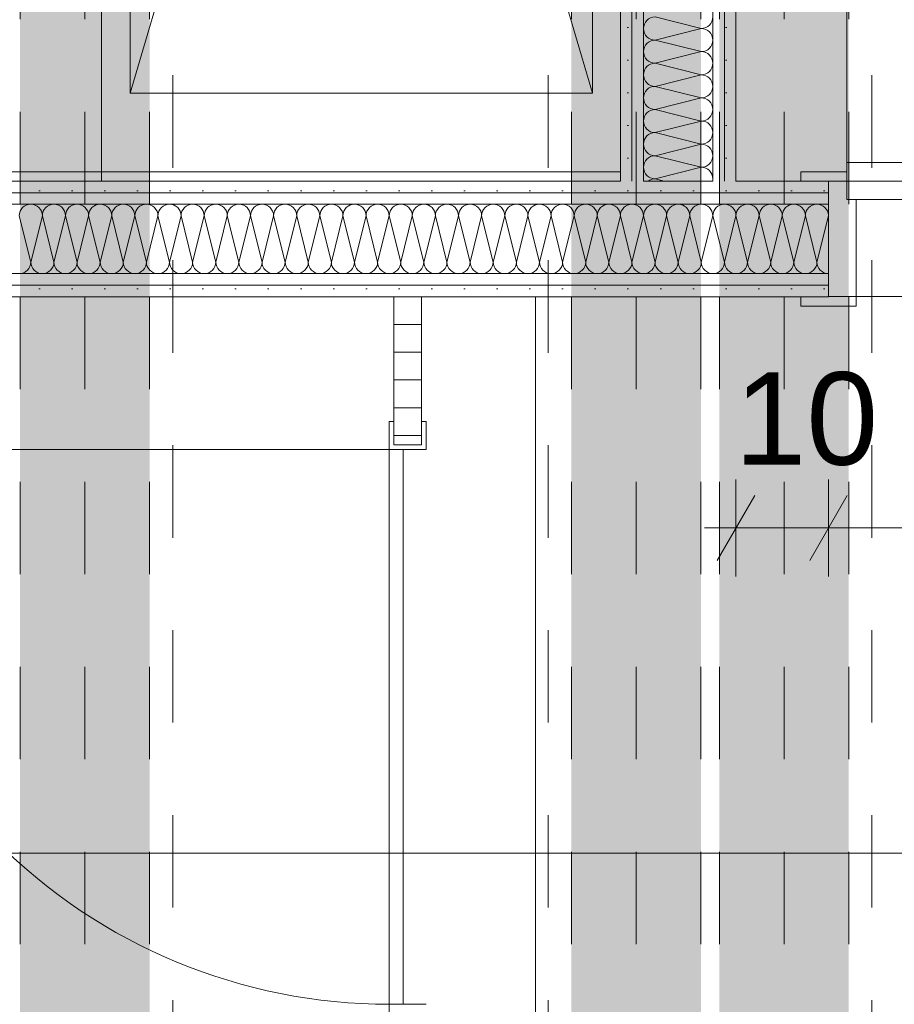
# Model space of a CAD drawing. Header units: metres. Extents: x -4 to 99, y -11 to 17.
# Tile 430 of 656: x 41.45 to 42.396, y 3.045 to 4.11. Entities that reach past the tile are written whole.
import ezdxf

# ---------------------------------------------------------------- set-up
doc = ezdxf.new("R2010")
doc.units = ezdxf.units.M
doc.header["$MEASUREMENT"] = 0
for name, pattern in [('Achse', [0.2, 0.1, -0.05, 0, -0.05]), ('Strichlinie eng', [0.115, 0.075, -0.04]), ('Untersicht', [0.1, 0.075, -0.025]), ('Wipeout_Contour', [1, 0, -1])]:
    doc.linetypes.add(name, pattern=pattern)
for name, color, linetype in [('152 - Bemaßung_ Beschriftung.Ausbau', 7, 'Continuous'), ('612 - Struktur.Stahlbau', 7, 'Continuous'), ('701 - Einrichtung.Möbel', 7, 'Continuous'), ('Neubau_606 - Struktur.Wand Innen Ausbau', 7, 'Continuous'), ('Neubau_612 - Struktur.Stahlbau', 7, 'Continuous'), ('Neubau_650 - Abdeckung.Fußboden Aufbau', 7, 'Continuous'), ('Neubau_653 - Abdeckung.TB Verkofferung', 7, 'Continuous'), ('Neubau_702 - Einrichtung.Möbel Sanitär', 7, 'Continuous')]:
    doc.layers.add(name, color=color, linetype=linetype)
doc.styles.add('ERSTELLTER_STIL_2', font='txt')
doc.dimstyles.new('ERSTELLTER_STIL__1', dxfattribs={"dimtxt": 0.1, "dimasz": 0.0532, "dimexe": 0.18, "dimexo": 0.0625, "dimgap": 0, "dimtad": 1, "dimzin": 0, "dimdsep": 46, "dimtxsty": 'ERSTELLTER_STIL_2', "dimblk": 'ARROWHEAD_2', "dimblk1": 'ARROWHEAD_2', "dimblk2": 'ARROWHEAD_2', "dimcen": 0.09, "dimse1": 1, "dimse2": 1, "dimclrd": 7, "dimclre": 7, "dimclrt": 7, "dimazin": 0, "dimtfac": 1, "dimtdec": 4, "dimtmove": 0, "dimatfit": 3, "dimfxl": 1, "dimtolj": 1, "dimtzin": 0, "dimarcsym": 0})
doc.dimstyles.new('ERSTELLTER_STIL__2', dxfattribs={"dimtxt": 0.1, "dimasz": 0.0532, "dimexe": 0.18, "dimexo": 0.0625, "dimgap": 0, "dimtad": 1, "dimtih": 1, "dimtoh": 1, "dimzin": 0, "dimdsep": 46, "dimtxsty": 'ERSTELLTER_STIL_2', "dimblk": 'ARROWHEAD_2', "dimblk1": 'ARROWHEAD_2', "dimblk2": 'ARROWHEAD_2', "dimcen": 0.09, "dimse1": 1, "dimse2": 1, "dimclrd": 7, "dimclre": 7, "dimclrt": 7, "dimazin": 0, "dimtfac": 1, "dimtdec": 4, "dimtmove": 0, "dimatfit": 3, "dimfxl": 1, "dimtolj": 1, "dimtzin": 0, "dimarcsym": 0})
doc.dimstyles.new('ERSTELLTER_STIL__3', dxfattribs={"dimtxt": 0.1, "dimasz": 0.0532, "dimexe": 0.18, "dimexo": 0.0625, "dimgap": 0, "dimtad": 1, "dimtih": 1, "dimtoh": 1, "dimzin": 0, "dimdsep": 46, "dimtxsty": 'ERSTELLTER_STIL_2', "dimblk": 'ARROWHEAD_2', "dimblk1": 'ARROWHEAD_2', "dimblk2": 'ARROWHEAD_2', "dimcen": 0.09, "dimse1": 1, "dimse2": 1, "dimclrd": 7, "dimclre": 7, "dimclrt": 7, "dimazin": 0, "dimtfac": 1, "dimtdec": 4, "dimtmove": 2, "dimatfit": 3, "dimfxl": 1, "dimtolj": 1, "dimtzin": 0, "dimarcsym": 0})
doc.dimstyles.new('ERSTELLTER_STIL__4', dxfattribs={"dimtxt": 0.1, "dimasz": 0.0532, "dimexe": 0.18, "dimexo": 0.0625, "dimgap": 0, "dimtad": 1, "dimzin": 0, "dimdsep": 46, "dimtxsty": 'ERSTELLTER_STIL_2', "dimblk": 'ARROWHEAD_2', "dimblk1": 'ARROWHEAD_2', "dimblk2": 'ARROWHEAD_2', "dimcen": 0.09, "dimse1": 1, "dimse2": 1, "dimclrd": 7, "dimclre": 7, "dimclrt": 7, "dimazin": 0, "dimtfac": 1, "dimtdec": 4, "dimtmove": 2, "dimatfit": 3, "dimfxl": 1, "dimtolj": 1, "dimtzin": 0, "dimarcsym": 0})
pattern_1 = [(45, (0, 0), (-0.01767767, 0.01767767), [0, -0.025])]

# ---------------------------------------------------------------- blocks, each defined once
blk = doc.blocks.new('*X3')
at = {"layer": 'Neubau_606 - Struktur.Wand Innen Ausbau', "color": 7, "linetype": 'Continuous', "lineweight": 5}
for p, q in [((42.1875, 4.1), (42.1375, 4.1125)), ((42.1875, 4.1), (42.1375, 4.0875)), ((42.1875, 4.075), (42.1375, 4.0875)), ((42.1875, 4.075), (42.1375, 4.0625)), ((42.1875, 4.05), (42.1375, 4.0625)), ((42.1875, 4.05), (42.1375, 4.0375)), ((42.1875, 4.025), (42.1375, 4.0375)), ((42.1875, 4.025), (42.1375, 4.0125)), ((42.1875, 4), (42.1375, 4.0125)), ((42.1875, 4), (42.1375, 3.9875)), ((42.1875, 3.975), (42.1375, 3.9875)), ((42.1875, 3.975), (42.1375, 3.9625)), ((42.1875, 3.95), (42.1375, 3.9625)), ((42.1875, 3.95), (42.1375, 3.9375)), ((42.1475, 3.935), (42.1375, 3.9375))]:
    blk.add_line(p, q, dxfattribs=at)
for centre, start, end in [((42.1375, 4.1), 90, 180), ((42.1875, 4.1125), 270, 0), ((42.1375, 4.1), 180, 270), ((42.1875, 4.0875), 0, 90), ((42.1375, 4.075), 90, 180), ((42.1875, 4.0875), 270, 0), ((42.1375, 4.075), 180, 270), ((42.1875, 4.0625), 0, 90), ((42.1375, 4.05), 90, 180), ((42.1875, 4.0625), 270, 0), ((42.1375, 4.05), 180, 270), ((42.1875, 4.0375), 0, 90), ((42.1375, 4.025), 90, 180), ((42.1875, 4.0375), 270, 0), ((42.1375, 4.025), 180, 270), ((42.1875, 4.0125), 0, 90), ((42.1375, 4), 90, 180), ((42.1875, 4.0125), 270, 0), ((42.1375, 4), 180, 270), ((42.1875, 3.9875), 0, 90), ((42.1375, 3.975), 90, 180), ((42.1875, 3.9875), 270, 0), ((42.1375, 3.975), 180, 270), ((42.1875, 3.9625), 0, 90), ((42.1375, 3.95), 90, 180), ((42.1875, 3.9625), 270, 0), ((42.1375, 3.95), 180, 270), ((42.1875, 3.9375), 0, 90), ((42.1375, 3.925), 90, 126.8727), ((42.1875, 3.9375), 348.4611, 0)]:
    blk.add_arc(centre, 0.0125, start, end, dxfattribs=at)
blk = doc.blocks.new('*X144')
at = {"layer": 'Neubau_606 - Struktur.Wand Innen Ausbau', "color": 7, "linetype": 'Continuous', "lineweight": 5}
for p, q in [((41.45, 3.8975), (41.4625, 3.8475)), ((41.475, 3.8975), (41.4625, 3.8475)), ((41.475, 3.8975), (41.4875, 3.8475)), ((41.5, 3.8975), (41.4875, 3.8475)), ((41.5, 3.8975), (41.5125, 3.8475)), ((41.525, 3.8975), (41.5125, 3.8475)), ((41.525, 3.8975), (41.5375, 3.8475)), ((41.55, 3.8975), (41.5375, 3.8475)), ((41.55, 3.8975), (41.5625, 3.8475)), ((41.575, 3.8975), (41.5625, 3.8475)), ((41.575, 3.8975), (41.5875, 3.8475)), ((41.6, 3.8975), (41.5875, 3.8475)), ((41.6, 3.8975), (41.6125, 3.8475)), ((41.625, 3.8975), (41.6125, 3.8475)), ((41.625, 3.8975), (41.6375, 3.8475)), ((41.65, 3.8975), (41.6375, 3.8475)), ((41.65, 3.8975), (41.6625, 3.8475)), ((41.675, 3.8975), (41.6625, 3.8475)), ((41.675, 3.8975), (41.6875, 3.8475)), ((41.7, 3.8975), (41.6875, 3.8475)), ((41.7, 3.8975), (41.7125, 3.8475)), ((41.725, 3.8975), (41.7125, 3.8475)), ((41.725, 3.8975), (41.7375, 3.8475)), ((41.75, 3.8975), (41.7375, 3.8475)), ((41.75, 3.8975), (41.7625, 3.8475)), ((41.775, 3.8975), (41.7625, 3.8475)), ((41.775, 3.8975), (41.7875, 3.8475)), ((41.8, 3.8975), (41.7875, 3.8475)), ((41.8, 3.8975), (41.8125, 3.8475)), ((41.825, 3.8975), (41.8125, 3.8475)), ((41.825, 3.8975), (41.8375, 3.8475)), ((41.85, 3.8975), (41.8375, 3.8475)), ((41.85, 3.8975), (41.8625, 3.8475)), ((41.875, 3.8975), (41.8625, 3.8475)), ((41.875, 3.8975), (41.8875, 3.8475)), ((41.9, 3.8975), (41.8875, 3.8475)), ((41.9, 3.8975), (41.9125, 3.8475)), ((41.925, 3.8975), (41.9125, 3.8475)), ((41.925, 3.8975), (41.9375, 3.8475)), ((41.95, 3.8975), (41.9375, 3.8475)), ((41.95, 3.8975), (41.9625, 3.8475)), ((41.975, 3.8975), (41.9625, 3.8475)), ((41.975, 3.8975), (41.9875, 3.8475)), ((42, 3.8975), (41.9875, 3.8475)), ((42, 3.8975), (42.0125, 3.8475)), ((42.025, 3.8975), (42.0125, 3.8475)), ((42.025, 3.8975), (42.0375, 3.8475)), ((42.05, 3.8975), (42.0375, 3.8475)), ((42.05, 3.8975), (42.0625, 3.8475)), ((42.075, 3.8975), (42.0625, 3.8475)), ((42.075, 3.8975), (42.0875, 3.8475)), ((42.1, 3.8975), (42.0875, 3.8475)), ((42.1, 3.8975), (42.1125, 3.8475)), ((42.125, 3.8975), (42.1125, 3.8475)), ((42.125, 3.8975), (42.1375, 3.8475)), ((42.15, 3.8975), (42.1375, 3.8475)), ((42.15, 3.8975), (42.1625, 3.8475)), ((42.175, 3.8975), (42.1625, 3.8475)), ((42.175, 3.8975), (42.1875, 3.8475)), ((42.2, 3.8975), (42.1875, 3.8475)), ((42.2, 3.8975), (42.2125, 3.8475)), ((42.225, 3.8975), (42.2125, 3.8475)), ((42.225, 3.8975), (42.2375, 3.8475)), ((42.25, 3.8975), (42.2375, 3.8475)), ((42.25, 3.8975), (42.2625, 3.8475)), ((42.275, 3.8975), (42.2625, 3.8475)), ((42.275, 3.8975), (42.2875, 3.8475)), ((42.3, 3.8975), (42.2875, 3.8475)), ((42.3, 3.8975), (42.3125, 3.8475)), ((42.325, 3.8974), (42.3125, 3.8475))]:
    blk.add_line(p, q, dxfattribs=at)
for centre, start, end in [((41.4625, 3.8975), 90, 180), ((41.4625, 3.8975), 360, 90), ((41.4875, 3.8975), 90, 180), ((41.4875, 3.8975), 360, 90), ((41.5125, 3.8975), 90, 180), ((41.5125, 3.8975), 360, 90), ((41.5375, 3.8975), 90, 180), ((41.5375, 3.8975), 360, 90), ((41.5625, 3.8975), 90, 180), ((41.5625, 3.8975), 360, 90), ((41.5875, 3.8975), 90, 180), ((41.5875, 3.8975), 360, 90), ((41.6125, 3.8975), 90, 180), ((41.6125, 3.8975), 360, 90), ((41.6375, 3.8975), 90, 180), ((41.6375, 3.8975), 360, 90), ((41.6625, 3.8975), 90, 180), ((41.6625, 3.8975), 360, 90), ((41.6875, 3.8975), 90, 180), ((41.6875, 3.8975), 360, 90), ((41.7125, 3.8975), 90, 180), ((41.7125, 3.8975), 360, 90), ((41.7375, 3.8975), 90, 180), ((41.7375, 3.8975), 360, 90), ((41.7625, 3.8975), 90, 180), ((41.7625, 3.8975), 360, 90), ((41.7875, 3.8975), 90, 180), ((41.7875, 3.8975), 360, 90), ((41.8125, 3.8975), 90, 180), ((41.8125, 3.8975), 360, 90), ((41.8375, 3.8975), 90, 180), ((41.8375, 3.8975), 360, 90), ((41.8625, 3.8975), 90, 180), ((41.8625, 3.8975), 360, 90), ((41.8875, 3.8975), 90, 180), ((41.8875, 3.8975), 360, 90), ((41.9125, 3.8975), 90, 180), ((41.9125, 3.8975), 360, 90), ((41.9375, 3.8975), 90, 180), ((41.9375, 3.8975), 360, 90), ((41.9625, 3.8975), 90, 180), ((41.9625, 3.8975), 360, 90), ((41.9875, 3.8975), 90, 180), ((41.9875, 3.8975), 360, 90), ((42.0125, 3.8975), 90, 180), ((42.0125, 3.8975), 360, 90), ((42.0375, 3.8975), 90, 180), ((42.0375, 3.8975), 360, 90), ((42.0625, 3.8975), 90, 180), ((42.0625, 3.8975), 360, 90), ((42.0875, 3.8975), 90, 180), ((42.0875, 3.8975), 360, 90), ((42.1125, 3.8975), 90, 180), ((42.1125, 3.8975), 360, 90), ((42.1375, 3.8975), 90, 180), ((42.1375, 3.8975), 360, 90), ((42.1625, 3.8975), 90, 180), ((42.1625, 3.8975), 360, 90), ((42.1875, 3.8975), 90, 180), ((42.1875, 3.8975), 360, 90), ((42.2125, 3.8975), 90, 180), ((42.2125, 3.8975), 360, 90), ((42.2375, 3.8975), 90, 180), ((42.2375, 3.8975), 360, 90), ((42.2625, 3.8975), 90, 180), ((42.2625, 3.8975), 360, 90), ((42.2875, 3.8975), 90, 180), ((42.2875, 3.8975), 360, 90), ((42.3125, 3.8975), 90, 180), ((42.3125, 3.8975), 2.6522, 90), ((42.325, 3.9225), 269.9386, 270), ((41.45, 3.8475), 270, 360), ((41.475, 3.8475), 180, 270), ((41.475, 3.8475), 270, 360), ((41.5, 3.8475), 180, 270), ((41.5, 3.8475), 270, 360), ((41.525, 3.8475), 180, 270), ((41.525, 3.8475), 270, 360), ((41.55, 3.8475), 180, 270), ((41.55, 3.8475), 270, 360), ((41.575, 3.8475), 180, 270), ((41.575, 3.8475), 270, 360), ((41.6, 3.8475), 180, 270), ((41.6, 3.8475), 270, 360), ((41.625, 3.8475), 180, 270), ((41.625, 3.8475), 270, 360), ((41.65, 3.8475), 180, 270), ((41.65, 3.8475), 270, 360), ((41.675, 3.8475), 180, 270), ((41.675, 3.8475), 270, 360), ((41.7, 3.8475), 180, 270), ((41.7, 3.8475), 270, 360), ((41.725, 3.8475), 180, 270), ((41.725, 3.8475), 270, 360), ((41.75, 3.8475), 180, 270), ((41.75, 3.8475), 270, 360), ((41.775, 3.8475), 180, 270), ((41.775, 3.8475), 270, 360), ((41.8, 3.8475), 180, 270), ((41.8, 3.8475), 270, 360), ((41.825, 3.8475), 180, 270), ((41.825, 3.8475), 270, 360), ((41.85, 3.8475), 180, 270), ((41.85, 3.8475), 270, 360), ((41.875, 3.8475), 180, 270), ((41.875, 3.8475), 270, 360), ((41.9, 3.8475), 180, 270), ((41.9, 3.8475), 270, 360), ((41.925, 3.8475), 180, 270), ((41.925, 3.8475), 270, 360), ((41.95, 3.8475), 180, 270), ((41.95, 3.8475), 270, 360), ((41.975, 3.8475), 180, 270), ((41.975, 3.8475), 270, 360), ((42, 3.8475), 180, 270), ((42, 3.8475), 270, 360), ((42.025, 3.8475), 180, 270), ((42.025, 3.8475), 270, 360), ((42.05, 3.8475), 180, 270), ((42.05, 3.8475), 270, 360), ((42.075, 3.8475), 180, 270), ((42.075, 3.8475), 270, 360), ((42.1, 3.8475), 180, 270), ((42.1, 3.8475), 270, 360), ((42.125, 3.8475), 180, 270), ((42.125, 3.8475), 270, 360), ((42.15, 3.8475), 180, 270), ((42.15, 3.8475), 270, 360), ((42.175, 3.8475), 180, 270), ((42.175, 3.8475), 270, 360), ((42.2, 3.8475), 180, 270), ((42.2, 3.8475), 270, 360), ((42.225, 3.8475), 180, 270), ((42.225, 3.8475), 270, 360), ((42.25, 3.8475), 180, 270), ((42.25, 3.8475), 270, 360), ((42.275, 3.8475), 180, 270), ((42.275, 3.8475), 270, 360), ((42.3, 3.8475), 180, 270), ((42.3, 3.8475), 270, 360), ((42.325, 3.8475), 180, 269.9386)]:
    blk.add_arc(centre, 0.0125, start, end, dxfattribs=at)
blk = doc.blocks.new('*D595')
at = {"layer": '152 - Bemaßung_ Beschriftung.Ausbau', "color": 7, "linetype": 'Continuous', "lineweight": 5}
for p, q in [((40.415, 2.0975), (40.415, 2.2025)), ((41.855, 2.0975), (41.855, 2.2025)), ((40.4352, 2.185), (40.3948, 2.115)), ((41.8752, 2.185), (41.8348, 2.115)), ((40.415, 2.15), (41.855, 2.15))]:
    blk.add_line(p, q, dxfattribs=at)
at = {"layer": '152 - Bemaßung_ Beschriftung.Ausbau', "color": 7, "lineweight": 5, "char_height": 0.1, "attachment_point": 7, "style": 'ERSTELLTER_STIL_2'}
for s, insert in [('\\A1;{\\pql;\\fArial|b0|i0|c0|p38;1,44}', (40.964, 2.17)), ('\\A1;{\\pql;\\fArial|b0|i0|c0|p38;3}', (41.7589, 2.17))]:
    blk.add_mtext(s, dxfattribs=dict(at, insert=insert))
blk = doc.blocks.new('ARROWHEAD_2')
at = {"color": 0, "linetype": 'Continuous', "lineweight": 0}
for p, q in [((-0.378, -0.655), (0.378, 0.655)), ((0, 0), (-1, 0))]:
    blk.add_line(p, q, dxfattribs=at)
blk = doc.blocks.new('*D596')
at = {"layer": '152 - Bemaßung_ Beschriftung.Ausbau', "color": 7, "linetype": 'Continuous', "lineweight": 5}
for p, q in [((41.855, 2.0975), (41.855, 2.2025)), ((41.885, 2.0975), (41.885, 2.2025)), ((41.8752, 2.185), (41.8348, 2.115)), ((41.9052, 2.185), (41.8648, 2.115)), ((41.855, 2.15), (41.885, 2.15))]:
    blk.add_line(p, q, dxfattribs=at)
blk = doc.blocks.new('*D597')
at = {"layer": '152 - Bemaßung_ Beschriftung.Ausbau', "color": 7, "linetype": 'Continuous', "lineweight": 5}
for p, q in [((41.885, 2.0975), (41.885, 2.2025)), ((43.965, 2.0975), (43.965, 2.2025)), ((41.9052, 2.185), (41.8648, 2.115)), ((43.9852, 2.185), (43.9448, 2.115)), ((41.885, 2.15), (43.965, 2.15))]:
    blk.add_line(p, q, dxfattribs=at)
at = {"layer": '152 - Bemaßung_ Beschriftung.Ausbau', "color": 7, "lineweight": 5, "insert": (42.3534, 2.202), "char_height": 0.1, "attachment_point": 7, "style": 'ERSTELLTER_STIL_2'}
blk.add_mtext('\\A1;{\\pql;\\fArial|b0|i0|c0|p38;2,08}', dxfattribs=at)
blk = doc.blocks.new('*D599')
at = {"layer": '152 - Bemaßung_ Beschriftung.Ausbau', "color": 7, "linetype": 'Continuous', "lineweight": 5}
for p, q in [((43.965, 2.0975), (43.965, 2.2025)), ((43.9852, 2.185), (43.9448, 2.115)), ((45.4852, 2.185), (45.4448, 2.115)), ((41.885, 2.15), (43.965, 2.15)), ((43.965, 2.15), (45.465, 2.15))]:
    blk.add_line(p, q, dxfattribs=at)
at = {"layer": '152 - Bemaßung_ Beschriftung.Ausbau', "color": 7, "lineweight": 5, "char_height": 0.1, "attachment_point": 7, "style": 'ERSTELLTER_STIL_2'}
for s, insert in [('\\A1;{\\pql;\\fArial|b0|i0|c0|p38;1,50}', (44.544, 2.17)), ('\\A1;{\\pql;\\fArial|b0|i0|c0|p38;3}', (45.3689, 2.17))]:
    blk.add_mtext(s, dxfattribs=dict(at, insert=insert))
blk = doc.blocks.new('*D607')
at = {"layer": '152 - Bemaßung_ Beschriftung.Ausbau', "color": 7, "linetype": 'Continuous', "lineweight": 5}
for p, q in [((42.225, 3.5075), (42.225, 3.6125)), ((42.325, 3.5075), (42.325, 3.6125)), ((42.2452, 3.595), (42.2048, 3.525)), ((42.3452, 3.595), (42.3048, 3.525)), ((42.1908, 3.56), (42.225, 3.56)), ((42.225, 3.56), (42.325, 3.56))]:
    blk.add_line(p, q, dxfattribs=at)
at = {"layer": '152 - Bemaßung_ Beschriftung.Ausbau', "color": 7, "lineweight": 5, "insert": (42.2234, 3.627), "char_height": 0.1, "attachment_point": 7, "style": 'ERSTELLTER_STIL_2'}
blk.add_mtext('\\A1;{\\pql;\\fArial|b0|i0|c0|p38;10}', dxfattribs=at)
blk = doc.blocks.new('*D608')
at = {"layer": '152 - Bemaßung_ Beschriftung.Ausbau', "color": 7, "linetype": 'Continuous', "lineweight": 5}
for p, q in [((42.325, 3.5075), (42.325, 3.6125)), ((43.21, 3.5075), (43.21, 3.6125)), ((42.3452, 3.595), (42.3048, 3.525)), ((43.2302, 3.595), (43.1898, 3.525)), ((42.325, 3.56), (43.21, 3.56))]:
    blk.add_line(p, q, dxfattribs=at)
at = {"layer": '152 - Bemaßung_ Beschriftung.Ausbau', "color": 7, "lineweight": 5, "char_height": 0.1, "attachment_point": 7, "style": 'ERSTELLTER_STIL_2'}
for s, insert in [('\\A1;{\\pql;\\fArial|b0|i0|c0|p38;88\\fArial|b0|i0|c0|p38;\\A1{\\H.66x;\\S5^  ;}}', (42.6666, 3.5784)), ('\\A1;{\\pql;\\fArial|b0|i0|c0|p38;2,13\\fArial|b0|i0|c0|p38;\\A1{\\H.66x;\\S5^  ;}}', (42.6094, 3.4206))]:
    blk.add_mtext(s, dxfattribs=dict(at, insert=insert))
blk = doc.blocks.new('*D610')
at = {"layer": '152 - Bemaßung_ Beschriftung.Ausbau', "color": 7, "linetype": 'Continuous', "lineweight": 5}
for p, q in [((45.7803, 0.245), (45.7803, 3.72)), ((45.7453, 0.2652), (45.8153, 0.2248)), ((45.8328, 0.245), (45.7278, 0.245)), ((45.7803, 0.005), (45.7803, 0.245)), ((45.7453, 0.0252), (45.8153, -0.0152)), ((45.8328, 0.005), (45.7278, 0.005)), ((45.7803, -0.0292), (45.7803, 0.005))]:
    blk.add_line(p, q, dxfattribs=at)
at = {"color": 254, "linetype": 'Wipeout_Contour', "lineweight": 0, "ltscale": 182.85335}
blk.add_wipeout([(45.7818, 0.0277), (45.7818, 0.2223), (45.6389, 0.2223), (45.6389, 0.0277)], dxfattribs=at).dxf.layer = '152 - Bemaßung_ Beschriftung.Ausbau'
at = {"layer": '152 - Bemaßung_ Beschriftung.Ausbau', "color": 7, "lineweight": 5, "insert": (45.7603, 0.0491), "char_height": 0.1, "attachment_point": 7, "rotation": 90, "style": 'ERSTELLTER_STIL_2'}
blk.add_mtext('\\A1;{\\pql;\\fArial|b0|i0|c0|p38;24}', dxfattribs=at)
blk = doc.blocks.new('*D611')
at = {"layer": '152 - Bemaßung_ Beschriftung.Ausbau', "color": 7, "linetype": 'Continuous', "lineweight": 5}
for p, q in [((45.7453, 3.7402), (45.8153, 3.6998)), ((45.8328, 3.72), (45.7278, 3.72)), ((45.7803, 0.245), (45.7803, 3.72)), ((45.7453, 0.2652), (45.8153, 0.2248))]:
    blk.add_line(p, q, dxfattribs=at)
at = {"layer": '152 - Bemaßung_ Beschriftung.Ausbau', "color": 7, "lineweight": 5, "char_height": 0.1, "attachment_point": 7, "rotation": 90, "style": 'ERSTELLTER_STIL_2'}
for s, insert in [('\\A1;{\\pql;\\fArial|b0|i0|c0|p38;17\\fArial|b0|i0|c0|p38;\\A1{\\H.66x;\\S5^  ;}}', (45.7614, 3.4979)), ('\\A1;{\\pql;\\fArial|b0|i0|c0|p38;3,47\\fArial|b0|i0|c0|p38;\\A1{\\H.66x;\\S5^  ;}}', (45.7797, 1.7235))]:
    blk.add_mtext(s, dxfattribs=dict(at, insert=insert))
blk = doc.blocks.new('*D630')
at = {"layer": '152 - Bemaßung_ Beschriftung.Ausbau', "color": 7, "linetype": 'Continuous', "lineweight": 5}
for p, q in [((40.8922, 3.8302), (40.9622, 3.7898)), ((40.9797, 3.81), (40.8747, 3.81)), ((40.9272, 2.88), (40.9272, 3.81)), ((40.8922, 2.9002), (40.9622, 2.8598)), ((40.9797, 2.88), (40.8747, 2.88))]:
    blk.add_line(p, q, dxfattribs=at)
at = {"layer": '152 - Bemaßung_ Beschriftung.Ausbau', "color": 7, "lineweight": 5, "char_height": 0.1, "attachment_point": 7, "rotation": 90, "style": 'ERSTELLTER_STIL_2'}
for s, insert in [('\\A1;{\\pql;\\fArial|b0|i0|c0|p38;12\\fArial|b0|i0|c0|p38;\\A1{\\H.66x;\\S5^  ;}}', (40.9083, 3.6705)), ('\\A1;{\\pql;\\fArial|b0|i0|c0|p38;93}', (40.9072, 3.2691))]:
    blk.add_mtext(s, dxfattribs=dict(at, insert=insert))
blk = doc.blocks.new('*D631')
at = {"layer": '152 - Bemaßung_ Beschriftung.Ausbau', "color": 7, "linetype": 'Continuous', "lineweight": 5}
for p, q in [((40.8922, 3.9552), (40.9622, 3.9148)), ((40.9797, 3.935), (40.8747, 3.935)), ((40.9272, 3.81), (40.9272, 3.935)), ((40.8922, 3.8302), (40.9622, 3.7898)), ((40.9797, 3.81), (40.8747, 3.81))]:
    blk.add_line(p, q, dxfattribs=at)
blk = doc.blocks.new('*D632')
at = {"layer": '152 - Bemaßung_ Beschriftung.Ausbau', "color": 7, "linetype": 'Continuous', "lineweight": 5}
for p, q in [((40.9272, 5.76), (40.9272, 5.7942)), ((40.9622, 5.7398), (40.8922, 5.7802)), ((40.9797, 5.76), (40.8747, 5.76)), ((40.9272, 3.935), (40.9272, 5.76)), ((40.8922, 3.9552), (40.9622, 3.9148)), ((40.9797, 3.935), (40.8747, 3.935))]:
    blk.add_line(p, q, dxfattribs=at)
at = {"layer": '152 - Bemaßung_ Beschriftung.Ausbau', "color": 7, "lineweight": 5, "insert": (40.9266, 4.6894), "char_height": 0.1, "attachment_point": 7, "rotation": 90, "style": 'ERSTELLTER_STIL_2'}
blk.add_mtext('\\A1;{\\pql;\\fArial|b0|i0|c0|p38;1,82\\fArial|b0|i0|c0|p38;\\A1{\\H.66x;\\S5^  ;}}', dxfattribs=at)

msp = doc.modelspace()

# ---------------------------------------------------------------- hatches: boundary and pattern name
at = {"layer": '612 - Struktur.Stahlbau', "linetype": 'Continuous', "lineweight": 0, "true_color": 0x30307f}
msp.add_hatch(color=177, dxfattribs=at).paths.add_polyline_path([(42.207, 5.19), (42.347, 5.19), (42.347, 0.71), (42.207, 0.71)])
at = {"layer": 'Neubau_606 - Struktur.Wand Innen Ausbau', "linetype": 'Continuous', "lineweight": 0, "true_color": 0x000000}
h = msp.add_hatch(dxfattribs=at)
h.set_pattern_fill('Gips_0001', color=18, style=0, pattern_type=2)
h.set_pattern_definition(pattern_1)
h.paths.add_polyline_path([(42.1, 3.935), (42.1125, 3.935), (42.1125, 5.1), (42.1, 5.1)])
h = msp.add_hatch(dxfattribs=at)
h.set_pattern_fill('Gips_0001', color=18, style=0, pattern_type=2)
h.set_pattern_definition(pattern_1)
h.paths.add_polyline_path([(42.125, 5.1), (42.1125, 5.1), (42.1125, 3.935), (42.125, 3.935)])
h = msp.add_hatch(dxfattribs=at)
h.set_pattern_fill('Gips_0001', color=18, style=0, pattern_type=2)
h.set_pattern_definition(pattern_1)
h.paths.add_polyline_path([(42.2125, 5.1), (42.2, 5.1), (42.2, 3.935), (42.2125, 3.935)])
h = msp.add_hatch(dxfattribs=at)
h.set_pattern_fill('Gips_0001', color=18, style=0, pattern_type=2)
h.set_pattern_definition(pattern_1)
h.paths.add_polyline_path([(42.225, 5.1), (42.2125, 5.1), (42.2125, 3.935), (42.225, 3.935)])
h = msp.add_hatch(dxfattribs=at)
h.set_pattern_fill('Gips_0001', color=18, style=0, pattern_type=2)
h.set_pattern_definition(pattern_1)
h.paths.add_polyline_path([(40.165, 3.935), (40.165, 3.9225), (42.325, 3.9225), (42.325, 3.935)])
h = msp.add_hatch(dxfattribs=at)
h.set_pattern_fill('Gips_0001', color=18, style=0, pattern_type=2)
h.set_pattern_definition(pattern_1)
h.paths.add_polyline_path([(40.165, 3.9225), (40.165, 3.91), (42.325, 3.91), (42.325, 3.9225)])
h = msp.add_hatch(dxfattribs=at)
h.set_pattern_fill('Gips_0001', color=18, style=0, pattern_type=2)
h.set_pattern_definition(pattern_1)
h.paths.add_polyline_path([(40.165, 3.835), (40.165, 3.8225), (42.325, 3.8225), (42.325, 3.835)])
h = msp.add_hatch(dxfattribs=at)
h.set_pattern_fill('Gips_0001', color=18, style=0, pattern_type=2)
h.set_pattern_definition(pattern_1)
h.paths.add_polyline_path([(40.165, 3.8225), (40.165, 3.81), (42.325, 3.81), (42.325, 3.8225)])
at = {"layer": 'Neubau_650 - Abdeckung.Fußboden Aufbau', "linetype": 'Continuous', "lineweight": 13, "true_color": 0xafafaf}
h = msp.add_hatch(dxfattribs=at)
h.set_pattern_fill('Raster_60x60_Fuge_2mm_0001', color=253, style=0, pattern_type=2)
h.set_pattern_definition([(0, (42.61, 4.91), (0, 0.602), []), (90, (42.61, 4.91), (-0.602, 0), [])])
h.paths.add_polyline_path([(44.37, 5.76), (42.225, 5.76), (42.225, 3.935), (43.545, 3.935), (43.545, 4.06), (44.37, 4.06)])
h = msp.add_hatch(dxfattribs=at)
h.set_pattern_fill('Raster_60x60_Fuge_2mm_0001', color=253, style=0, pattern_type=2)
h.set_pattern_definition([(0, (42.61, 3.81), (0, 0.602), []), (90, (42.61, 3.81), (-0.602, 0), [])])
h.paths.add_polyline_path([(42.325, 3.81), (40.415, 3.81), (40.415, 0.255), (43.545, 0.255), (43.545, 0.33, -0.414214), (43.495, 0.28, -0.414214), (43.445, 0.33, -0.414214), (43.395, 0.28, -0.414214), (43.345, 0.33, -0.414214), (43.395, 0.38, -0.414214), (43.445, 0.33, -0.414214), (43.495, 0.38, -0.414214), (43.545, 0.33), (43.545, 3.81), (43.21, 3.81), (43.21, 3.935), (42.325, 3.935)])
at = {"layer": 'Neubau_702 - Einrichtung.Möbel Sanitär', "linetype": 'Continuous', "lineweight": 0, "true_color": 0x000000}
h = msp.add_hatch(dxfattribs=at)
h.set_pattern_fill('Holz__Sperrholz_1_0001', color=18, style=0, pattern_type=2)
h.set_pattern_definition([(0, (0, 0), (0, 0.030000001), [])])
h.paths.add_polyline_path([(41.855, 3.65), (41.885, 3.65), (41.885, 3.81), (41.855, 3.81)])

# ---------------------------------------------------------------- linework, layer by layer
at = {"layer": 'Neubau_606 - Struktur.Wand Innen Ausbau', "color": 1, "linetype": 'Continuous', "lineweight": 5}
for p, q in [((42.1125, 5.1), (42.1125, 3.935)), ((42.125, 5.1), (42.125, 3.935)), ((42.2, 3.935), (42.2, 5.1)), ((42.2125, 3.935), (42.2125, 5.1)), ((42.325, 3.935), (42.325, 3.9225)), ((42.325, 3.935), (42.325, 3.9225)), ((42.325, 3.935), (42.325, 3.9225)), ((42.325, 3.9225), (40.165, 3.9225)), ((42.325, 3.9225), (42.325, 3.91)), ((42.325, 3.9225), (42.325, 3.91)), ((42.325, 3.9225), (42.325, 3.91)), ((42.325, 3.91), (40.165, 3.91)), ((42.325, 3.91), (42.325, 3.835)), ((42.325, 3.91), (42.325, 3.835)), ((42.325, 3.91), (42.325, 3.835)), ((40.165, 3.835), (42.325, 3.835)), ((42.325, 3.835), (42.325, 3.8225)), ((42.325, 3.835), (42.325, 3.8225)), ((42.325, 3.835), (42.325, 3.8225)), ((40.165, 3.8225), (42.325, 3.8225)), ((42.325, 3.8225), (42.325, 3.81)), ((42.325, 3.8225), (42.325, 3.81)), ((42.325, 3.8225), (42.325, 3.81))]:
    msp.add_line(p, q, dxfattribs=at)
at = {"layer": 'Neubau_606 - Struktur.Wand Innen Ausbau', "color": 1, "linetype": 'Continuous', "lineweight": 13}
for p, q in [((42.345, 3.955), (42.345, 4.8)), ((42.345, 3.915), (42.345, 3.955)), ((42.345, 3.955), (43.19, 3.955)), ((42.345, 3.945), (42.295, 3.945)), ((42.295, 3.945), (42.295, 3.935)), ((42.345, 3.915), (42.345, 3.945)), ((42.295, 3.935), (42.325, 3.935)), ((42.325, 3.935), (42.325, 3.81)), ((42.355, 3.915), (42.345, 3.915)), ((43.19, 3.915), (42.345, 3.915)), ((42.355, 3.8), (42.355, 3.915)), ((42.325, 3.81), (42.295, 3.81)), ((42.295, 3.81), (42.295, 3.8)), ((42.295, 3.8), (42.355, 3.8))]:
    msp.add_line(p, q, dxfattribs=at)
at = {"layer": 'Neubau_606 - Struktur.Wand Innen Ausbau', "color": 1, "linetype": 'Continuous', "lineweight": 5, "flags": 128}
for points in [[(42.1, 5.1), (42.1, 3.935)], [(42.225, 3.935), (42.225, 5.1)], [(42.1, 3.935), (40.375, 3.935)], [(42.125, 3.935), (42.2, 3.935)], [(42.2, 3.935), (42.125, 3.935)], [(42.325, 3.935), (42.225, 3.935)], [(40.415, 3.81), (42.325, 3.81)]]:
    msp.add_lwpolyline(points, dxfattribs=at)
at = {"layer": 'Neubau_606 - Struktur.Wand Innen Ausbau', "color": 1, "linetype": 'Continuous', "lineweight": 9}
msp.add_arc((42.345, 3.955), 0.845, 360, 90, dxfattribs=at)
at = {"layer": 'Neubau_612 - Struktur.Stahlbau', "color": 1, "linetype": 'Untersicht', "lineweight": 13}
for p, q in [((41.451, 0.71), (41.451, 5.19)), ((42.187, 0.71), (42.187, 5.19)), ((42.207, 0.71), (42.207, 5.19)), ((42.347, 0.71), (42.347, 5.19))]:
    msp.add_line(p, q, dxfattribs=at)
at = {"layer": 'Neubau_612 - Struktur.Stahlbau', "color": 1, "linetype": 'Achse', "lineweight": 9}
for p, q in [((41.521, 0.71), (41.521, 5.19)), ((42.117, 0.71), (42.117, 5.19)), ((42.277, 0.71), (42.277, 5.19))]:
    msp.add_line(p, q, dxfattribs=at)
at = {"layer": 'Neubau_650 - Abdeckung.Fußboden Aufbau', "color": 1, "linetype": 'Continuous', "lineweight": 13, "flags": 128}
for points in [[(42.225, 3.935), (42.225, 5.76), (44.37, 5.76)], [(43.545, 0.3298), (43.545, 0.255), (40.415, 0.255), (40.415, 3.81), (42.325, 3.81), (42.325, 3.935)], [(42.325, 3.935), (42.225, 3.935)]]:
    msp.add_lwpolyline(points, dxfattribs=at)
at = {"layer": 'Neubau_650 - Abdeckung.Fußboden Aufbau', "color": 1, "linetype": 'Strichlinie eng', "lineweight": 13, "flags": 128}
msp.add_lwpolyline([(43.21, 3.935), (42.325, 3.935)], dxfattribs=at)
at = {"layer": 'Neubau_653 - Abdeckung.TB Verkofferung', "color": 1, "linetype": 'Untersicht', "lineweight": 9}
msp.add_line((42.372, 0.7495), (42.372, 5.19), dxfattribs=at)
at = {"layer": 'Neubau_702 - Einrichtung.Möbel Sanitär', "color": 1, "linetype": 'Continuous', "lineweight": 13}
for p, q in [((41.85, 3.645), (41.85, 3.675)), ((41.85, 3.675), (41.855, 3.675)), ((41.855, 3.675), (41.855, 3.65)), ((41.885, 3.65), (41.885, 3.675)), ((41.885, 3.675), (41.89, 3.675)), ((41.89, 3.675), (41.89, 3.645)), ((41.85, 3.645), (41.25, 3.645)), ((41.865, 3.645), (41.85, 3.645)), ((41.865, 3.645), (41.85, 3.645)), ((41.85, 3.645), (41.85, 3.045)), ((41.855, 3.65), (41.885, 3.65)), ((41.89, 3.645), (41.865, 3.645)), ((41.865, 3.045), (41.865, 3.645)), ((41.865, 3.045), (41.85, 3.045)), ((41.85, 3.045), (41.85, 3.015)), ((41.85, 3.045), (41.865, 3.045)), ((41.89, 3.045), (41.865, 3.045))]:
    msp.add_line(p, q, dxfattribs=at)
at = {"layer": 'Neubau_702 - Einrichtung.Möbel Sanitär', "color": 1, "linetype": 'Continuous', "lineweight": 18}
msp.add_line((41.855, 3.65), (41.885, 3.65), dxfattribs=at)
msp.add_line((41.855, 3.65), (41.885, 3.65), dxfattribs=at)
msp.add_line((41.855, 3.65), (41.885, 3.65), dxfattribs=at)
at = {"layer": 'Neubau_702 - Einrichtung.Möbel Sanitär', "color": 1, "linetype": 'Continuous', "lineweight": 18, "flags": 128}
for points in [[(41.855, 3.81), (41.855, 3.65)], [(41.885, 3.81), (41.855, 3.81)], [(41.885, 3.65), (41.885, 3.81)]]:
    msp.add_lwpolyline(points, dxfattribs=at)
at = {"layer": 'Neubau_702 - Einrichtung.Möbel Sanitär', "color": 1, "linetype": 'Continuous', "lineweight": 9}
msp.add_arc((41.85, 3.645), 0.6, 179.9997, 269.9997, dxfattribs=at)

# ---------------------------------------------------------------- block references
at = {"layer": 'Neubau_606 - Struktur.Wand Innen Ausbau', "color": 1, "lineweight": 13}
for name in ['*X3', '*X144']:
    msp.add_blockref(name, (0, 0), dxfattribs=at)

# ---------------------------------------------------------------- dimensions: what is measured, and where the dimension line sits
at = {"layer": '152 - Bemaßung_ Beschriftung.Ausbau', "color": 7, "linetype": 'Continuous', "lineweight": 5}
for base, p1, p2, dimstyle, picture, middle in [((43.2099889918, 3.5599987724), (42.3249889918, 3.9349995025), (43.2099889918, 3.934998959), 'ERSTELLTER_STIL__2', '*D608', (42.8778552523, 3.6299987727)), ((41.885, 2.15), (41.855, 3.81), (41.885, 3.935), 'ERSTELLTER_STIL__2', '*D596', (41.797, 2.22)), ((43.965, 2.15), (41.885, 3.935), (43.965, 3.72), 'ERSTELLTER_STIL__3', '*D597', (42.4833, 2.252)), ((42.325, 3.56), (42.225, 3.935), (42.325, 3.935), 'ERSTELLTER_STIL__3', '*D607', (42.2996, 3.677)), ((41.855, 2.15), (40.415, 0.255), (41.855, 3.81), 'ERSTELLTER_STIL__2', '*D595', (41.0939, 2.22)), ((45.465, 2.15), (43.965, 0.71), (45.465, 3.72), 'ERSTELLTER_STIL__2', '*D599', (44.6739, 2.22))]:
    dim = msp.add_linear_dim(base=base, p1=p1, p2=p2, dimstyle=dimstyle, dxfattribs=at)
    dim.commit()
    dim.dimension.update_dxf_attribs({"geometry": picture, "text_midpoint": middle, "dimtype": 160})
dim = msp.add_linear_dim(base=(40.927200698, 3.9349995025), p1=(42.3249889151, 3.8099995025), p2=(42.3249889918, 3.9349995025), angle=90, dimstyle='ERSTELLTER_STIL__4', dxfattribs=at)
dim.commit()
dim.dimension.update_dxf_attribs({"geometry": '*D631', "text_midpoint": (40.8572006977, 3.8817635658), "dimtype": 160, "text_rotation": 90})

# ---------------------------------------------------------------- wipeouts: each hides what was drawn before it
at = {"color": 254, "linetype": 'Wipeout_Contour', "lineweight": 0, "ltscale": 168.466791}
msp.add_wipeout([(41.57, 5.73), (42.07, 5.73), (42.07, 4.03), (41.57, 4.03)], dxfattribs=at).dxf.layer = '701 - Einrichtung.Möbel'

# ---------------------------------------------------------------- next in the draw order: hatches: boundary and pattern name
at = {"layer": '612 - Struktur.Stahlbau', "linetype": 'Continuous', "lineweight": 0, "true_color": 0x30307f}
for points in [[(41.451, 5.19), (41.591, 5.19), (41.591, 0.71), (41.451, 0.71)], [(42.047, 5.19), (42.187, 5.19), (42.187, 0.71), (42.047, 0.71)]]:
    msp.add_hatch(color=177, dxfattribs=at).paths.add_polyline_path(points)
at = {"layer": 'Neubau_650 - Abdeckung.Fußboden Aufbau', "linetype": 'Continuous', "lineweight": 13, "true_color": 0xafafaf}
h = msp.add_hatch(dxfattribs=at)
h.set_pattern_fill('Raster_60x60_Fuge_2mm_0001', color=253, style=0, pattern_type=2)
h.set_pattern_definition([(0, (40.93646, 5.1485), (0, 0.602), []), (90, (40.93646, 5.1485), (-0.602, 0), [])])
h.paths.add_polyline_path([(42.1, 3.935), (42.1, 5.76), (40.375, 5.76), (40.375, 3.935)])

# ---------------------------------------------------------------- next in the draw order: linework, layer by layer
at = {"layer": '701 - Einrichtung.Möbel', "color": 7, "linetype": 'Continuous', "lineweight": 5}
for p, q in [((41.57, 4.03), (42.07, 5.73)), ((42.07, 4.03), (41.57, 5.73))]:
    msp.add_line(p, q, dxfattribs=at)
at = {"layer": '701 - Einrichtung.Möbel', "color": 7, "linetype": 'Continuous', "lineweight": 9, "flags": 128}
msp.add_lwpolyline([(41.57, 5.73), (42.07, 5.73), (42.07, 4.03), (41.57, 4.03)], close=True, dxfattribs=at)
at = {"layer": 'Neubau_612 - Struktur.Stahlbau', "color": 1, "linetype": 'Untersicht', "lineweight": 13}
for p, q in [((41.591, 0.71), (41.591, 5.19)), ((42.047, 0.71), (42.047, 5.19))]:
    msp.add_line(p, q, dxfattribs=at)
at = {"layer": 'Neubau_650 - Abdeckung.Fußboden Aufbau', "color": 1, "linetype": 'Continuous', "lineweight": 13, "flags": 128}
msp.add_lwpolyline([(42.1, 3.935), (40.375, 3.935), (40.375, 5.76), (42.1, 5.76)], close=True, dxfattribs=at)
at = {"layer": 'Neubau_653 - Abdeckung.TB Verkofferung', "color": 1, "linetype": 'Untersicht', "lineweight": 9}
for p, q in [((41.616, 0.7495), (41.616, 5.0505)), ((42.022, 0.7495), (42.022, 5.0505))]:
    msp.add_line(p, q, dxfattribs=at)

# ---------------------------------------------------------------- next in the draw order: dimensions: what is measured, and where the dimension line sits
at = {"layer": '152 - Bemaßung_ Beschriftung.Ausbau', "color": 7, "linetype": 'Continuous', "lineweight": 5}
dim = msp.add_linear_dim(base=(40.9272007, 5.76), p1=(42.324989, 3.9349995), p2=(42.324989, 5.76), angle=90, dimstyle='ERSTELLTER_STIL__1', dxfattribs=at)
dim.commit()
dim.dimension.update_dxf_attribs({"geometry": '*D632', "text_midpoint": (40.8572007, 4.9543702), "dimtype": 160, "text_rotation": 90})

# ---------------------------------------------------------------- next in the draw order: dimensions: what is measured, and where the dimension line sits
dim = msp.add_linear_dim(base=(45.7803, 0.245), p1=(21.9375, 0.005), p2=(22.1775, 0.245), angle=90, dimstyle='ERSTELLTER_STIL__1', dxfattribs=at)
dim.commit()
dim.dimension.update_dxf_attribs({"geometry": '*D610', "text_midpoint": (45.7103, 0.1253), "dimtype": 160, "text_rotation": 90})

# ---------------------------------------------------------------- next in the draw order: dimensions: what is measured, and where the dimension line sits
for base, p1, p2, picture, middle in [((40.9272, 3.81), (41.855, 2.88), (42.325, 3.81), '*D630', (40.8572, 3.3453)), ((45.780333, 3.719998), (22.1775, 0.245), (44.709987, 3.719998), '*D611', (45.710333, 1.988441))]:
    dim = msp.add_linear_dim(base=base, p1=p1, p2=p2, angle=90, dimstyle='ERSTELLTER_STIL__1', dxfattribs=at)
    dim.commit()
    dim.dimension.update_dxf_attribs({"geometry": picture, "text_midpoint": middle, "dimtype": 160, "text_rotation": 90})

doc.saveas('drawing.dxf')
